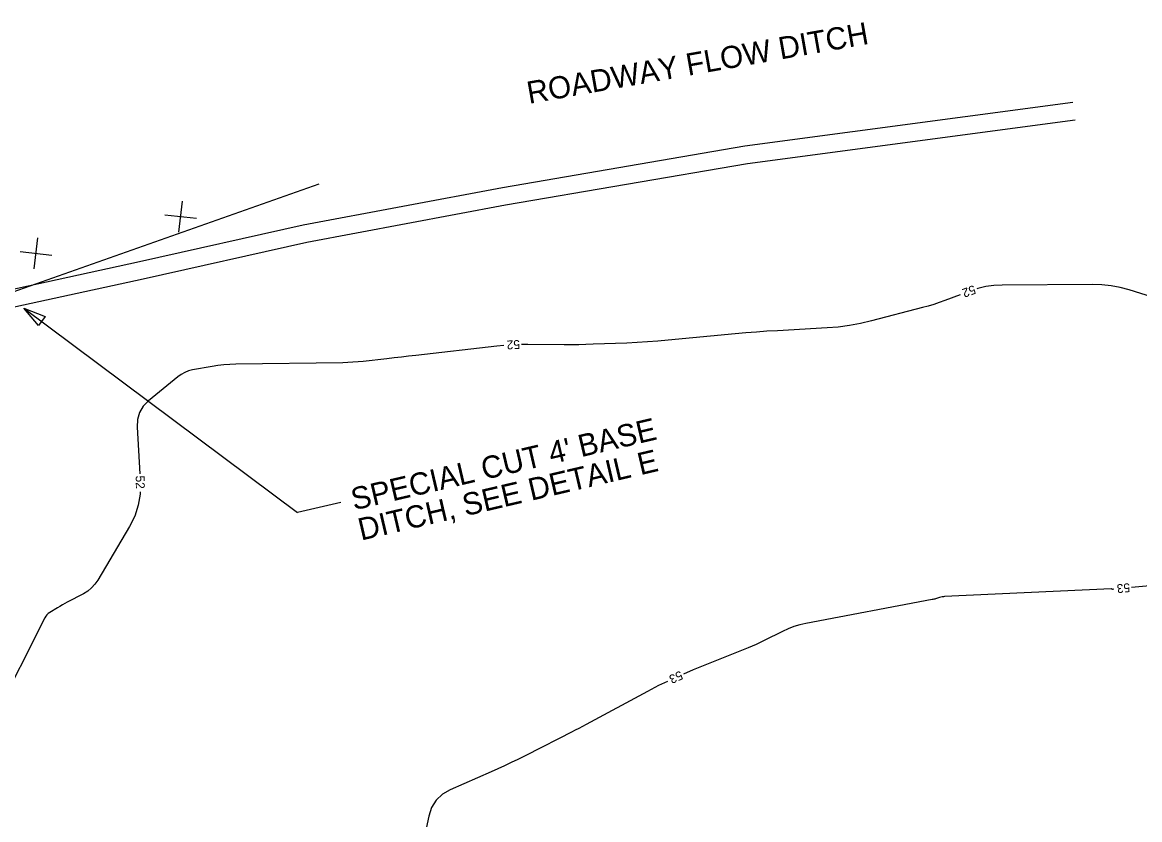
# Model space of a CAD drawing. Extents: x 2384780 to 2405861, y 547869 to 573706.
# Drawn here: x 2393194.6 to 2393446.4, y 553547.9 to 553727.6 of the extents above; entities that cross this region are included whole.
import ezdxf

# ---------------------------------------------------------------- set-up
doc = ezdxf.new("R2010")
doc.units = 0
for name, color, linetype in [('Breaklines', 7, 'Continuous'), ('Old_Level_5', 7, 'Continuous'), ('Old_Level_60', 7, 'Continuous'), ('Old_Level_63', 7, 'Continuous'), ('Prop Ditch Text', 7, 'Continuous'), ('Prop Special Cut Base Ditch Detail CELL', 7, 'Continuous')]:
    doc.layers.add(name, color=color, linetype=linetype)

# ---------------------------------------------------------------- blocks, each defined once
blk = doc.blocks.new('SPOT')
at = {"layer": 'Breaklines'}
for p, q in [((-4.608, -5.326), (4.609, 5.325)), ((-5.48625, 4.61225), (5.48625, -4.61175))]:
    blk.add_line(p, q, dxfattribs=at)

msp = doc.modelspace()

# ---------------------------------------------------------------- linework, layer by layer
at = {"layer": 'Old_Level_60'}
for points in [[(2393453.3565, 553664.34075), (2393444.007, 553667.2665), (2393441.9915, 553667.8135), (2393439.952, 553668.2005), (2393437.88875, 553668.42775), (2393435.8015, 553668.49525), (2393415.38375, 553668.3735), (2393413.53125, 553668.28125), (2393411.70875, 553668.02725), (2393409.9165, 553667.611), (2393409.69875, 553667.53975)], [(2393405.9325, 553666.195), (2393402.44625, 553664.88), (2393401.218, 553664.43475), (2393399.97925, 553664.02225), (2393398.73025, 553663.642), (2393397.471, 553663.294), (2393385.9555, 553660.274), (2393383.47775, 553659.6905), (2393380.98025, 553659.2335), (2393378.463, 553658.9035), (2393375.92575, 553658.7005), (2393364.77775, 553658.08875), (2393362.38975, 553657.94575), (2393360.00375, 553657.77825), (2393357.6195, 553657.5865), (2393355.237, 553657.3705), (2393340.112, 553655.9215), (2393337.7935, 553655.71625), (2393335.473, 553655.545), (2393333.15025, 553655.4075), (2393330.825, 553655.3035), (2393323.22625, 553655.0195), (2393321.59775, 553654.96775), (2393319.969, 553654.93475), (2393318.34, 553654.92025), (2393316.71075, 553654.92425), (2393308.4995, 553654.991), (2393307.09175, 553654.981)], [(2393303.09775, 553654.779), (2393301.484, 553654.619), (2393283.272, 553652.532), (2393281.636, 553652.3445), (2393280, 553652.157), (2393278.364, 553651.9695), (2393276.728, 553651.782), (2393271.3835, 553651.1695), (2393270.23725, 553651.0525), (2393269.08925, 553650.964), (2393267.9395, 553650.90425), (2393266.78775, 553650.87275), (2393242.722, 553650.515), (2393241.3635, 553650.468), (2393240.01, 553650.3675), (2393238.66175, 553650.2135), (2393237.31825, 553650.00575), (2393232.93825, 553649.24), (2393232.025, 553649.02075), (2393231.16225, 553648.69125), (2393230.3505, 553648.2515), (2393229.58925, 553647.70125), (2393223.0355, 553642.31025), (2393221.8195, 553641.07275), (2393220.98025, 553639.66975), (2393220.518, 553638.102), (2393220.4325, 553636.369), (2393221.03075, 553625.81075)], [(2393221.10875, 553621.814), (2393221.101, 553621.276), (2393220.68475, 553618.7425), (2393219.89025, 553616.30125), (2393218.717, 553613.952), (2393211.586, 553601.8955), (2393210.9425, 553600.9565), (2393210.1905, 553600.13175), (2393209.33, 553599.42075), (2393208.36075, 553598.82375), (2393204.693, 553596.889), (2393204.14125, 553596.59275), (2393203.5935, 553596.28875), (2393203.05025, 553595.977), (2393202.5115, 553595.6575), (2393200.7585, 553594.601), (2393200.40525, 553594.354), (2393200.09625, 553594.06575), (2393199.83175, 553593.73625), (2393199.6115, 553593.3655), (2393188.3895, 553571.163)], [(2393475.96575, 553603.06), (2393444.5855, 553600.233)], [(2393440.6055, 553599.8345), (2393440.2905, 553599.797), (2393440.25225, 553599.796), (2393440.21575, 553599.80175), (2393440.18125, 553599.8145), (2393440.1485, 553599.83425), (2393440.0445, 553599.90975), (2393440.02175, 553599.92375), (2393439.9975, 553599.9335), (2393439.97175, 553599.93875), (2393439.945, 553599.93975), (2393402.44475, 553598.16625), (2393402.1545, 553598.1435), (2393401.86775, 553598.10275), (2393401.58375, 553598.04425), (2393401.303, 553597.968), (2393400.391, 553597.68925), (2393400.19475, 553597.63225), (2393399.99725, 553597.58075), (2393399.7985, 553597.53475), (2393399.59825, 553597.49425), (2393371.14825, 553592.14225), (2393369.7795, 553591.83475), (2393368.44275, 553591.433), (2393367.138, 553590.93725), (2393365.86525, 553590.34725), (2393361.7595, 553588.26625), (2393360.87525, 553587.83), (2393359.9825, 553587.41325), (2393359.0805, 553587.016), (2393358.17, 553586.638), (2393345.78725, 553581.65525), (2393343.58825, 553580.7345)], [(2393339.946, 553579.08175), (2393337.98, 553578.1255), (2393335.44575, 553576.80375), (2393321.664, 553569.369), (2393320.83075, 553568.92275), (2393319.9945, 553568.482), (2393319.15525, 553568.0465), (2393318.3135, 553567.61625), (2393315.559, 553566.22), (2393314.96875, 553565.92075), (2393314.3785, 553565.6215), (2393313.788, 553565.3225), (2393313.19775, 553565.02325), (2393306.261, 553561.507), (2393304.76925, 553560.76425), (2393303.2675, 553560.0435), (2393301.7555, 553559.34425), (2393300.233, 553558.667), (2393291.02225, 553554.64775), (2393289.23875, 553553.631), (2393287.836, 553552.303), (2393286.81375, 553550.664), (2393286.17225, 553548.714), (2393280.02025, 553520.009)]]:
    msp.add_lwpolyline(points, dxfattribs=at)
at = {"layer": 'Old_Level_63'}
msp.add_lwpolyline([(2392954.26075, 553588.81075), (2392997.532, 553602.2395), (2393043.35975, 553616.045), (2393087.13625, 553627.7085), (2393133.914, 553639.1005), (2393174.5475, 553660.55675), (2393261.48875, 553691.16575)], dxfattribs=at)
at = {"layer": 'Prop Ditch Text'}
for p in [(2393194.90264, 553663.18336), (2393266.32904, 553619.40412)]:
    msp.add_line(p, (2393256.59218, 553617.12518), dxfattribs=at)
msp.add_lwpolyline([(2393198.21002, 553659.23067), (2393194.90264, 553663.18336), (2393199.681, 553661.25211)], close=True, dxfattribs=at)
at = {"layer": 'Prop Special Cut Base Ditch Detail CELL'}
for points in [[(2393431.31709, 553709.48884), (2393357.37226, 553699.67063), (2393302.75478, 553690.31116), (2393257.85657, 553681.90305), (2393220.94074, 553673.6205), (2393177.22385, 553664.09876), (2393130.25398, 553651.77293), (2393083.62573, 553636.74092), (2393035.75342, 553621.04225), (2392997.19811, 553608.4336), (2392948.73758, 553587.91579), (2392921.95299, 553579.12115), (2392876.36656, 553560.71871), (2392828.53847, 553536.35184), (2392787.31717, 553514.22418), (2392744.88897, 553491.62091), (2392704.02998, 553467.27246), (2392661.48042, 553438.97206), (2392622.97168, 553410.36192), (2392582.55148, 553381.89188), (2392542.06772, 553354.9962), (2392501.34312, 553327.47727), (2392460.22413, 553300.68247), (2392415.2673, 553273.89837)], [(2393431.84358, 553705.52364), (2393357.97352, 553695.71536), (2393303.46076, 553686.37384), (2393258.66281, 553677.9845), (2393221.80422, 553669.71479), (2393178.15755, 553660.20834), (2393131.37615, 553647.93197), (2393084.8626, 553632.93695), (2393036.99828, 553617.24089), (2392998.60204, 553604.68426), (2392950.1437, 553584.16738), (2392923.32709, 553575.36223), (2392878.0263, 553557.07509), (2392830.39252, 553532.80722), (2392789.20347, 553510.69687), (2392746.85429, 553488.1357), (2392706.16272, 553463.88702), (2392663.78233, 553435.69914), (2392625.31649, 553407.12087), (2392584.81033, 553378.59028), (2392544.29427, 553351.67314), (2392503.55497, 553324.14428), (2392462.34054, 553297.28728), (2392417.3146, 553270.46201)]]:
    msp.add_lwpolyline(points, dxfattribs=at)

# ---------------------------------------------------------------- block references
at = {"layer": 'Old_Level_63', "xscale": 0.5000000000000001, "yscale": 0.5, "rotation": 33.999927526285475}
for p in [(2393230.273, 553683.78725), (2393197.6175, 553675.5175)]:
    msp.add_blockref('SPOT', p, dxfattribs=at)

# ---------------------------------------------------------------- texts
at = {"layer": 'Old_Level_5'}
msp.add_text('ROADWAY FLOW DITCH', height=4.9999995, rotation=10.0000667, dxfattribs=at).set_placement((2393308.7585, 553709.18775))
at = {"layer": 'Old_Level_60'}
for s, rotation, p in [('52', 199.6482361, (2393409.0025, 553668.39075)), ('52', 182.8950806, (2393306.67, 553655.9975)), ('52', 271.1197444, (2393220.106, 553625.42375)), ('53', 185.7169444, (2393444.13125, 553601.2125)), ('53', 204.4073861, (2393342.84575, 553581.51325))]:
    msp.add_text(s, height=2, rotation=rotation, dxfattribs=at).set_placement(p)
at = {"layer": 'Prop Ditch Text'}
for s, p in [("SPECIAL CUT 4' BASE", (2393269.31918, 553617.59865)), ('DITCH, SEE DETAIL E', (2393270.91443, 553610.78285))]:
    msp.add_text(s, height=4.9999995, rotation=13.1731026, dxfattribs=at).set_placement(p)

doc.saveas('drawing.dxf')
